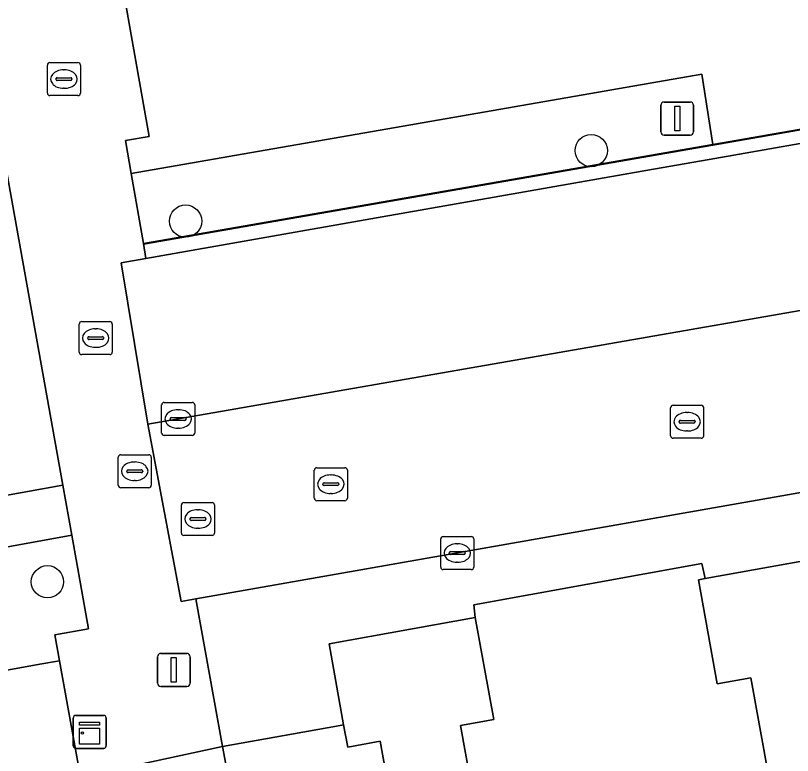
# Model space of a CAD drawing. Extents: x 157793 to 159380, y 380877 to 382313.
# Drawn here: x 158563.04 to 158586.57, y 381448 to 381470.42 of the extents above; entities that cross this region are included whole.
import ezdxf

# ---------------------------------------------------------------- set-up
doc = ezdxf.new("R2010")
doc.units = 0
for name, color, linetype in [('IMGEO_Boom', 7, 'Continuous'), ('IMGEO_Brandkraan', 7, 'Continuous'), ('IMGEO_Erf', 7, 'Continuous'), ('IMGEO_Groenvoorziening', 7, 'Continuous'), ('IMGEO_Haag', 7, 'Continuous'), ('IMGEO_Hek', 7, 'Continuous'), ('IMGEO_Kast', 7, 'Continuous'), ('IMGEO_Kolk', 7, 'Continuous'), ('IMGEO_Lichtmast', 7, 'Continuous'), ('IMGEO_Pand', 7, 'Continuous'), ('IMGEO_Parkeervlak_open', 7, 'Continuous'), ('IMGEO_Rijbaan_lokaal_open', 7, 'Continuous'), ('IMGEO_Rioolput', 7, 'Continuous'), ('IMGEO_Voetpad_open', 7, 'Continuous')]:
    doc.layers.add(name, color=color, linetype=linetype)

msp = doc.modelspace()

# ---------------------------------------------------------------- linework, layer by layer
at = {"layer": 'IMGEO_Boom'}
for centre in [(158580.478, 381466.325), (158568.188, 381464.188), (158564.002, 381453.26)]:
    msp.add_circle(centre, 0.489, dxfattribs=at)
at = {"layer": 'IMGEO_Brandkraan'}
for p, q in [((158575.992, 381454.631), (158576.844, 381454.631)), ((158575.917, 381453.705), (158575.917, 381454.557)), ((158576.405, 381454.411), (158576.43, 381454.411)), ((158576.918, 381454.557), (158576.918, 381453.705)), ((158576.176, 381454.125), (158576.176, 381454.137)), ((158576.219, 381454.174), (158576.617, 381454.174)), ((158576.66, 381454.137), (158576.66, 381454.125)), ((158576.614, 381454.088), (158576.216, 381454.088)), ((158576.428, 381453.851), (158576.403, 381453.851)), ((158576.844, 381453.631), (158575.992, 381453.631))]:
    msp.add_line(p, q, dxfattribs=at)
for points in [[(158575.992, 381454.631), (158576.844, 381454.631)], [(158575.917, 381453.705), (158575.917, 381454.557)], [(158576.918, 381454.557), (158576.918, 381453.705)], [(158576.844, 381453.631), (158575.992, 381453.631)]]:
    msp.add_lwpolyline(points, dxfattribs=at)
for centre, radius, start, end in [((158575.994, 381454.555), 0.0765, 91.552, 178.448), ((158575.994, 381454.555), 0.0765, 91.552, 178.448), ((158576.842, 381454.555), 0.0765, 1.552, 88.448), ((158576.842, 381454.555), 0.0765, 1.552, 88.448), ((158576.216, 381454.134), 0.0403, 85.8775, 175.7526), ((158576.621, 381454.136), 0.0386, 1.7309, 96.639), ((158576.213, 381454.124), 0.0366, 178.938, 274.7102), ((158576.617, 381454.131), 0.043, 264.8664, 352.4533), ((158575.994, 381453.707), 0.0765, 181.552, 268.448), ((158575.994, 381453.707), 0.0765, 181.552, 268.448), ((158576.842, 381453.707), 0.0765, 271.552, 358.448), ((158576.842, 381453.707), 0.0765, 271.552, 358.448)]:
    msp.add_arc(centre, radius, start, end, dxfattribs=at)
for centre, major_axis, ratio, start_param, end_param in [((158576.404, 381454.131), (-0.387, 0.002), 0.722429, 4.712389, 7.853982), ((158576.429, 381454.131), (-0.39, 0.002), 0.717154, 1.570796, 4.712389)]:
    msp.add_ellipse(centre, major_axis=major_axis, ratio=ratio, start_param=start_param, end_param=end_param, dxfattribs=at)
at = {"layer": 'IMGEO_Erf'}
for points in [[(158559.643, 381455.317), (158564.465, 381456.191), (158559.421, 381484.332)], [(158574.64, 381445.336), (158574.081, 381448.426), (158573.099, 381448.248), (158572.976, 381448.929), (158572.76, 381448.89), (158569.31, 381448.272), (158570.092, 381444.076)]]:
    msp.add_lwpolyline(points, dxfattribs=at)
for points in [[(158564.225, 381451.65), (158565.246, 381451.835), (158564.738, 381454.668), (158555.699, 381453.029), (158555.774, 381452.616), (158556.183, 381452.69), (158556.253, 381452.306), (158555.835, 381452.231), (158556.516, 381448.473), (158561.605, 381449.396), (158561.434, 381450.336), (158563.77, 381450.759), (158564.367, 381450.867)], [(158583.933, 381453.359), (158583.825, 381453.814), (158576.92, 381452.565), (158576.964, 381452.177), (158577.522, 381449.09), (158576.514, 381448.907), (158577.081, 381445.772), (158577.43, 381443.841), (158581.799, 381444.632), (158581.747, 381444.918), (158582.15, 381444.991), (158582.205, 381444.687), (158586.208, 381445.411), (158585.859, 381447.342), (158585.315, 381450.35), (158584.296, 381450.165), (158583.725, 381453.321)]]:
    msp.add_lwpolyline(points, close=True, dxfattribs=at)
at = {"layer": 'IMGEO_Groenvoorziening'}
msp.add_lwpolyline([(158580.369, 381485.218), (158579.849, 381484.126), (158572.353, 381482.962), (158564.472, 381481.566), (158565.718, 381474.503), (158566.308, 381471.158), (158567.085, 381466.757), (158566.368, 381466.635), (158566.541, 381465.631), (158583.831, 381468.646), (158584.161, 381466.508), (158592.642, 381467.987), (158591.977, 381471.188)], dxfattribs=at)
for points in [[(158566.986, 381463.056), (158573.968, 381464.284), (158582.191, 381465.73), (158584.226, 381466.088), (158592.726, 381467.583), (158597.777, 381468.472), (158597.712, 381468.874), (158592.642, 381467.987), (158584.161, 381466.508), (158566.908, 381463.51)], [(158566.908, 381463.51), (158584.161, 381466.508), (158583.831, 381468.646), (158566.541, 381465.631)]]:
    msp.add_lwpolyline(points, close=True, dxfattribs=at)
at = {"layer": 'IMGEO_Haag'}
msp.add_lwpolyline([(158566.986, 381463.056), (158573.968, 381464.284), (158582.191, 381465.73), (158584.226, 381466.088), (158592.726, 381467.583), (158597.777, 381468.472), (158597.712, 381468.874), (158592.642, 381467.987), (158584.161, 381466.508), (158566.908, 381463.51)], close=True, dxfattribs=at)
at = {"layer": 'IMGEO_Hek'}
for points in [[(158584.163, 381466.492), (158592.644, 381467.971)], [(158566.91, 381463.494), (158584.163, 381466.492)]]:
    msp.add_lwpolyline(points, dxfattribs=at)
at = {"layer": 'IMGEO_Kast'}
for p, q in [((158564.857, 381449.213), (158565.698, 381449.213)), ((158565.698, 381449.213), (158564.857, 381449.213)), ((158564.782, 381448.288), (158564.782, 381449.129)), ((158564.782, 381449.129), (158564.782, 381448.288)), ((158565.782, 381449.138), (158565.782, 381448.297)), ((158565.782, 381448.297), (158565.782, 381449.138)), ((158565.707, 381448.213), (158564.866, 381448.213)), ((158564.866, 381448.213), (158565.707, 381448.213))]:
    msp.add_line(p, q, dxfattribs=at)
for points in [[(158564.977, 381449.003), (158565.577, 381449.003), (158565.577, 381448.918), (158564.977, 381448.918), (158564.977, 381449.003)], [(158564.977, 381448.828), (158565.577, 381448.828), (158565.577, 381448.339), (158564.977, 381448.339), (158564.977, 381448.828)]]:
    msp.add_lwpolyline(points, dxfattribs=at)
msp.add_circle((158565.061, 381448.677), 0.0377, dxfattribs=at)
for centre, start, end in [((158564.86, 381449.135), 92.4484, 184.2845), ((158564.86, 381449.135), 92.4484, 184.2845), ((158565.704, 381449.135), 2.4484, 94.2845), ((158565.704, 381449.135), 2.4484, 94.2845), ((158564.86, 381448.291), 182.4484, 274.2845), ((158564.86, 381448.291), 182.4484, 274.2845), ((158565.704, 381448.291), 272.4484, 4.2845), ((158565.704, 381448.291), 272.4484, 4.2845)]:
    msp.add_arc(centre, 0.0779, start, end, dxfattribs=at)
at = {"layer": 'IMGEO_Kolk'}
for p, q in [((158564.074, 381468.992), (158564.926, 381468.992)), ((158563.999, 381468.066), (158563.999, 381468.918)), ((158564.487, 381468.772), (158564.512, 381468.772)), ((158565, 381468.918), (158565, 381468.066)), ((158564.258, 381468.486), (158564.258, 381468.498)), ((158564.301, 381468.535), (158564.699, 381468.535)), ((158564.742, 381468.498), (158564.742, 381468.486)), ((158564.696, 381468.449), (158564.298, 381468.449)), ((158564.51, 381468.212), (158564.485, 381468.212)), ((158564.926, 381467.992), (158564.074, 381467.992)), ((158564.964, 381460.218), (158564.964, 381461.07)), ((158565.039, 381461.144), (158565.891, 381461.144)), ((158565.965, 381461.07), (158565.965, 381460.218)), ((158565.452, 381460.924), (158565.477, 381460.924)), ((158565.223, 381460.638), (158565.223, 381460.65)), ((158565.661, 381460.601), (158565.263, 381460.601)), ((158565.266, 381460.687), (158565.664, 381460.687)), ((158565.707, 381460.65), (158565.707, 381460.638)), ((158565.475, 381460.364), (158565.45, 381460.364)), ((158565.891, 381460.144), (158565.039, 381460.144)), ((158582.958, 381458.609), (158583.81, 381458.609)), ((158582.883, 381457.683), (158582.883, 381458.535)), ((158583.371, 381458.389), (158583.396, 381458.389)), ((158583.884, 381458.535), (158583.884, 381457.683)), ((158583.185, 381458.152), (158583.583, 381458.152)), ((158583.142, 381458.103), (158583.142, 381458.115)), ((158583.58, 381458.066), (158583.182, 381458.066)), ((158583.626, 381458.115), (158583.626, 381458.103)), ((158583.394, 381457.829), (158583.369, 381457.829)), ((158583.81, 381457.609), (158582.958, 381457.609)), ((158572.088, 381455.791), (158572.088, 381456.643)), ((158572.163, 381456.717), (158573.015, 381456.717)), ((158572.576, 381456.497), (158572.601, 381456.497)), ((158573.089, 381456.643), (158573.089, 381455.791)), ((158572.39, 381456.26), (158572.788, 381456.26)), ((158572.347, 381456.211), (158572.347, 381456.223)), ((158572.785, 381456.174), (158572.387, 381456.174)), ((158572.831, 381456.223), (158572.831, 381456.211)), ((158572.599, 381455.937), (158572.574, 381455.937)), ((158573.015, 381455.717), (158572.163, 381455.717))]:
    msp.add_line(p, q, dxfattribs=at)
for points in [[(158564.074, 381468.992), (158564.926, 381468.992)], [(158563.999, 381468.066), (158563.999, 381468.918)], [(158565, 381468.918), (158565, 381468.066)], [(158564.926, 381467.992), (158564.074, 381467.992)], [(158564.964, 381460.218), (158564.964, 381461.07)], [(158565.039, 381461.144), (158565.891, 381461.144)], [(158565.965, 381461.07), (158565.965, 381460.218)], [(158565.891, 381460.144), (158565.039, 381460.144)], [(158582.958, 381458.609), (158583.81, 381458.609)], [(158582.883, 381457.683), (158582.883, 381458.535)], [(158583.884, 381458.535), (158583.884, 381457.683)], [(158583.81, 381457.609), (158582.958, 381457.609)], [(158572.088, 381455.791), (158572.088, 381456.643)], [(158572.163, 381456.717), (158573.015, 381456.717)], [(158573.089, 381456.643), (158573.089, 381455.791)], [(158573.015, 381455.717), (158572.163, 381455.717)]]:
    msp.add_lwpolyline(points, dxfattribs=at)
for centre, radius, start, end in [((158564.076, 381468.916), 0.0765, 91.552, 178.448), ((158564.076, 381468.916), 0.0765, 91.552, 178.448), ((158564.924, 381468.916), 0.0765, 1.552, 88.448), ((158564.924, 381468.916), 0.0765, 1.552, 88.448), ((158564.298, 381468.495), 0.0403, 85.8775, 175.7526), ((158564.703, 381468.497), 0.0386, 1.7309, 96.639), ((158564.295, 381468.485), 0.0366, 178.938, 274.7102), ((158564.699, 381468.492), 0.043, 264.8664, 352.4533), ((158564.076, 381468.068), 0.0765, 181.552, 268.448), ((158564.076, 381468.068), 0.0765, 181.552, 268.448), ((158564.924, 381468.068), 0.0765, 271.552, 358.448), ((158564.924, 381468.068), 0.0765, 271.552, 358.448), ((158565.041, 381461.068), 0.0765, 91.552, 178.448), ((158565.041, 381461.068), 0.0765, 91.552, 178.448), ((158565.889, 381461.068), 0.0765, 1.552, 88.448), ((158565.889, 381461.068), 0.0765, 1.552, 88.448), ((158565.263, 381460.647), 0.0403, 85.8775, 175.7526), ((158565.26, 381460.637), 0.0366, 178.938, 274.7102), ((158565.664, 381460.644), 0.043, 264.8664, 352.4533), ((158565.668, 381460.649), 0.0386, 1.7309, 96.639), ((158565.041, 381460.22), 0.0765, 181.552, 268.448), ((158565.041, 381460.22), 0.0765, 181.552, 268.448), ((158565.889, 381460.22), 0.0765, 271.552, 358.448), ((158565.889, 381460.22), 0.0765, 271.552, 358.448), ((158582.96, 381458.533), 0.0765, 91.552, 178.448), ((158582.96, 381458.533), 0.0765, 91.552, 178.448), ((158583.808, 381458.533), 0.0765, 1.552, 88.448), ((158583.808, 381458.533), 0.0765, 1.552, 88.448), ((158583.182, 381458.112), 0.0403, 85.8775, 175.7526), ((158583.587, 381458.114), 0.0386, 1.7309, 96.639), ((158583.179, 381458.102), 0.0366, 178.938, 274.7102), ((158583.583, 381458.109), 0.043, 264.8664, 352.4533), ((158582.96, 381457.685), 0.0765, 181.552, 268.448), ((158582.96, 381457.685), 0.0765, 181.552, 268.448), ((158583.808, 381457.685), 0.0765, 271.552, 358.448), ((158583.808, 381457.685), 0.0765, 271.552, 358.448), ((158572.165, 381456.641), 0.0765, 91.552, 178.448), ((158572.165, 381456.641), 0.0765, 91.552, 178.448), ((158573.013, 381456.641), 0.0765, 1.552, 88.448), ((158573.013, 381456.641), 0.0765, 1.552, 88.448), ((158572.387, 381456.22), 0.0403, 85.8775, 175.7526), ((158572.792, 381456.222), 0.0386, 1.7309, 96.639), ((158572.384, 381456.21), 0.0366, 178.938, 274.7102), ((158572.788, 381456.217), 0.043, 264.8664, 352.4533), ((158572.165, 381455.793), 0.0765, 181.552, 268.448), ((158572.165, 381455.793), 0.0765, 181.552, 268.448), ((158573.013, 381455.793), 0.0765, 271.552, 358.448), ((158573.013, 381455.793), 0.0765, 271.552, 358.448)]:
    msp.add_arc(centre, radius, start, end, dxfattribs=at)
for centre, major_axis, ratio, start_param, end_param in [((158564.486, 381468.492), (-0.387, 0.002), 0.722429, 4.712389, 7.853982), ((158564.511, 381468.492), (-0.39, 0.002), 0.717154, 1.570796, 4.712389), ((158565.451, 381460.644), (-0.387, 0.002), 0.722429, 4.712389, 7.853982), ((158565.476, 381460.644), (-0.39, 0.002), 0.717154, 1.570796, 4.712389), ((158583.37, 381458.109), (-0.387, 0.002), 0.722429, 4.712389, 7.853982), ((158583.395, 381458.109), (-0.39, 0.002), 0.717154, 1.570796, 4.712389), ((158572.575, 381456.217), (-0.387, 0.002), 0.722429, 4.712389, 7.853982), ((158572.6, 381456.217), (-0.39, 0.002), 0.717154, 1.570796, 4.712389)]:
    msp.add_ellipse(centre, major_axis=major_axis, ratio=ratio, start_param=start_param, end_param=end_param, dxfattribs=at)
at = {"layer": 'IMGEO_Lichtmast'}
for p, q in [((158582.688, 381467.797), (158583.478, 381467.797)), ((158583.478, 381467.797), (158582.688, 381467.797)), ((158582.588, 381466.897), (158582.588, 381467.697)), ((158582.588, 381467.697), (158582.588, 381466.897)), ((158583.578, 381467.697), (158583.578, 381466.897)), ((158583.578, 381466.897), (158583.578, 381467.697)), ((158583.478, 381466.797), (158582.688, 381466.797)), ((158582.688, 381466.797), (158583.478, 381466.797)), ((158567.434, 381451.091), (158568.224, 381451.091)), ((158568.224, 381451.091), (158567.434, 381451.091)), ((158567.334, 381450.191), (158567.334, 381450.991)), ((158567.334, 381450.991), (158567.334, 381450.191)), ((158568.324, 381450.991), (158568.324, 381450.191)), ((158568.324, 381450.191), (158568.324, 381450.991)), ((158568.224, 381450.091), (158567.434, 381450.091)), ((158567.434, 381450.091), (158568.224, 381450.091))]:
    msp.add_line(p, q, dxfattribs=at)
for points in [[(158583.008, 381467.672), (158583.158, 381467.672), (158583.158, 381466.922), (158583.008, 381466.922), (158583.008, 381467.672)], [(158567.754, 381450.966), (158567.904, 381450.966), (158567.904, 381450.216), (158567.754, 381450.216), (158567.754, 381450.966)]]:
    msp.add_lwpolyline(points, dxfattribs=at)
for centre, start, end in [((158582.688, 381467.697), 90, 180), ((158582.688, 381467.697), 90, 180), ((158583.478, 381467.697), 0, 90), ((158583.478, 381467.697), 360, 90), ((158582.688, 381466.897), 180, 270), ((158582.688, 381466.897), 180, 270), ((158583.478, 381466.897), 270, 0), ((158583.478, 381466.897), 270, 0), ((158567.434, 381450.991), 90, 180), ((158567.434, 381450.991), 90, 180), ((158568.224, 381450.991), 0, 90), ((158568.224, 381450.991), 360, 90), ((158567.434, 381450.191), 180, 270), ((158567.434, 381450.191), 180, 270), ((158568.224, 381450.191), 270, 0), ((158568.224, 381450.191), 270, 0)]:
    msp.add_arc(centre, 0.1, start, end, dxfattribs=at)
at = {"layer": 'IMGEO_Pand'}
for points in [[(158588.311, 381447.781), (158587.764, 381450.806), (158588.778, 381450.99), (158588.327, 381453.485), (158588.21, 381454.132), (158583.933, 381453.359), (158583.725, 381453.321), (158584.296, 381450.165), (158585.315, 381450.35), (158585.859, 381447.342)], [(158577.081, 381445.772), (158576.514, 381448.907), (158577.522, 381449.09), (158576.964, 381452.177), (158572.533, 381451.376), (158572.976, 381448.929), (158573.099, 381448.248), (158574.081, 381448.426), (158574.64, 381445.336)]]:
    msp.add_lwpolyline(points, dxfattribs=at)
msp.add_lwpolyline([(158562.042, 381446.875), (158562.233, 381445.822), (158564.789, 381446.285), (158565.185, 381446.357), (158565.007, 381447.338), (158564.367, 381450.867), (158563.77, 381450.759), (158561.434, 381450.336), (158561.605, 381449.396)], close=True, dxfattribs=at)
at = {"layer": 'IMGEO_Parkeervlak_open'}
msp.add_lwpolyline([(158597.777, 381468.472), (158592.726, 381467.583), (158584.226, 381466.088), (158582.191, 381465.73), (158573.968, 381464.284), (158566.986, 381463.056), (158566.237, 381462.923), (158567.042, 381458.033), (158598.635, 381463.543)], close=True, dxfattribs=at)
at = {"layer": 'IMGEO_Rijbaan_lokaal_open'}
msp.add_lwpolyline([(158607.562, 381465.127), (158598.635, 381463.543), (158567.042, 381458.033), (158568.057, 381452.661), (158568.498, 381452.739), (158613.778, 381460.701)], dxfattribs=at)
at = {"layer": 'IMGEO_Rioolput'}
for p, q in [((158567.462, 381457.768), (158567.462, 381458.62)), ((158567.537, 381458.694), (158568.389, 381458.694)), ((158568.463, 381458.62), (158568.463, 381457.768)), ((158567.95, 381458.474), (158567.975, 381458.474)), ((158567.721, 381458.188), (158567.721, 381458.2)), ((158568.159, 381458.151), (158567.761, 381458.151)), ((158567.764, 381458.237), (158568.162, 381458.237)), ((158568.205, 381458.2), (158568.205, 381458.188)), ((158567.973, 381457.914), (158567.948, 381457.914)), ((158568.389, 381457.694), (158567.537, 381457.694)), ((158566.147, 381456.184), (158566.147, 381457.036)), ((158566.222, 381457.11), (158567.074, 381457.11)), ((158567.148, 381457.036), (158567.148, 381456.184)), ((158566.635, 381456.89), (158566.66, 381456.89)), ((158566.406, 381456.604), (158566.406, 381456.616)), ((158566.844, 381456.567), (158566.446, 381456.567)), ((158566.449, 381456.653), (158566.847, 381456.653)), ((158566.89, 381456.616), (158566.89, 381456.604)), ((158566.658, 381456.33), (158566.633, 381456.33)), ((158567.074, 381456.11), (158566.222, 381456.11)), ((158568.061, 381454.736), (158568.061, 381455.588)), ((158568.136, 381455.662), (158568.988, 381455.662)), ((158569.062, 381455.588), (158569.062, 381454.736)), ((158568.549, 381455.442), (158568.574, 381455.442)), ((158568.32, 381455.156), (158568.32, 381455.168)), ((158568.758, 381455.119), (158568.36, 381455.119)), ((158568.363, 381455.205), (158568.761, 381455.205)), ((158568.804, 381455.168), (158568.804, 381455.156)), ((158568.572, 381454.882), (158568.547, 381454.882)), ((158568.988, 381454.662), (158568.136, 381454.662))]:
    msp.add_line(p, q, dxfattribs=at)
for points in [[(158567.462, 381457.768), (158567.462, 381458.62)], [(158567.537, 381458.694), (158568.389, 381458.694)], [(158568.463, 381458.62), (158568.463, 381457.768)], [(158568.389, 381457.694), (158567.537, 381457.694)], [(158566.147, 381456.184), (158566.147, 381457.036)], [(158566.222, 381457.11), (158567.074, 381457.11)], [(158567.148, 381457.036), (158567.148, 381456.184)], [(158567.074, 381456.11), (158566.222, 381456.11)], [(158568.061, 381454.736), (158568.061, 381455.588)], [(158568.136, 381455.662), (158568.988, 381455.662)], [(158569.062, 381455.588), (158569.062, 381454.736)], [(158568.988, 381454.662), (158568.136, 381454.662)]]:
    msp.add_lwpolyline(points, dxfattribs=at)
for centre, radius, start, end in [((158567.539, 381458.618), 0.0765, 91.552, 178.448), ((158567.539, 381458.618), 0.0765, 91.552, 178.448), ((158568.387, 381458.618), 0.0765, 1.552, 88.448), ((158568.387, 381458.618), 0.0765, 1.552, 88.448), ((158567.761, 381458.197), 0.0403, 85.8775, 175.7526), ((158567.758, 381458.187), 0.0366, 178.938, 274.7102), ((158568.162, 381458.194), 0.043, 264.8664, 352.4533), ((158568.166, 381458.199), 0.0386, 1.7309, 96.639), ((158567.539, 381457.77), 0.0765, 181.552, 268.448), ((158567.539, 381457.77), 0.0765, 181.552, 268.448), ((158568.387, 381457.77), 0.0765, 271.552, 358.448), ((158568.387, 381457.77), 0.0765, 271.552, 358.448), ((158566.224, 381457.034), 0.0765, 91.552, 178.448), ((158566.224, 381457.034), 0.0765, 91.552, 178.448), ((158567.072, 381457.034), 0.0765, 1.552, 88.448), ((158567.072, 381457.034), 0.0765, 1.552, 88.448), ((158566.446, 381456.613), 0.0403, 85.8775, 175.7526), ((158566.443, 381456.603), 0.0366, 178.938, 274.7102), ((158566.847, 381456.61), 0.043, 264.8664, 352.4533), ((158566.851, 381456.615), 0.0386, 1.7309, 96.639), ((158566.224, 381456.186), 0.0765, 181.552, 268.448), ((158566.224, 381456.186), 0.0765, 181.552, 268.448), ((158567.072, 381456.186), 0.0765, 271.552, 358.448), ((158567.072, 381456.186), 0.0765, 271.552, 358.448), ((158568.138, 381455.586), 0.0765, 91.552, 178.448), ((158568.138, 381455.586), 0.0765, 91.552, 178.448), ((158568.986, 381455.586), 0.0765, 1.552, 88.448), ((158568.986, 381455.586), 0.0765, 1.552, 88.448), ((158568.36, 381455.165), 0.0403, 85.8775, 175.7526), ((158568.357, 381455.155), 0.0366, 178.938, 274.7102), ((158568.761, 381455.162), 0.043, 264.8664, 352.4533), ((158568.765, 381455.167), 0.0386, 1.7309, 96.639), ((158568.138, 381454.738), 0.0765, 181.552, 268.448), ((158568.138, 381454.738), 0.0765, 181.552, 268.448), ((158568.986, 381454.738), 0.0765, 271.552, 358.448), ((158568.986, 381454.738), 0.0765, 271.552, 358.448)]:
    msp.add_arc(centre, radius, start, end, dxfattribs=at)
for centre, major_axis, ratio, start_param, end_param in [((158567.949, 381458.194), (-0.387, 0.002), 0.722429, 4.712389, 7.853982), ((158567.974, 381458.194), (-0.39, 0.002), 0.717154, 1.570796, 4.712389), ((158566.634, 381456.61), (-0.387, 0.002), 0.722429, 4.712389, 7.853982), ((158566.659, 381456.61), (-0.39, 0.002), 0.717154, 1.570796, 4.712389), ((158568.548, 381455.162), (-0.387, 0.002), 0.722429, 4.712389, 7.853982), ((158568.573, 381455.162), (-0.39, 0.002), 0.717154, 1.570796, 4.712389)]:
    msp.add_ellipse(centre, major_axis=major_axis, ratio=ratio, start_param=start_param, end_param=end_param, dxfattribs=at)
at = {"layer": 'IMGEO_Voetpad_open'}
for points in [[(158559.421, 381484.332), (158564.465, 381456.191), (158564.738, 381454.668), (158565.246, 381451.835), (158564.225, 381451.65), (158564.367, 381450.867), (158565.007, 381447.338), (158569.31, 381448.272), (158568.498, 381452.739), (158568.057, 381452.661), (158567.042, 381458.033), (158566.237, 381462.923), (158566.986, 381463.056), (158566.908, 381463.51), (158566.541, 381465.631), (158566.368, 381466.635), (158567.085, 381466.757), (158566.308, 381471.158), (158565.718, 381474.503), (158564.472, 381481.566), (158563.361, 381487.86), (158563.255, 381488.459), (158562.027, 381488.256)], [(158555.699, 381453.029), (158564.738, 381454.668), (158564.465, 381456.191), (158559.643, 381455.317)], [(158570.092, 381444.076), (158569.31, 381448.272), (158565.007, 381447.338)]]:
    msp.add_lwpolyline(points, dxfattribs=at)
msp.add_lwpolyline([(158614.758, 381455.354), (158613.778, 381460.701), (158568.498, 381452.739), (158569.31, 381448.272), (158572.76, 381448.89), (158572.976, 381448.929), (158572.533, 381451.376), (158576.964, 381452.177), (158576.92, 381452.565), (158583.825, 381453.814), (158583.933, 381453.359), (158588.21, 381454.132), (158588.327, 381453.485), (158591.924, 381454.042), (158592.081, 381452.488), (158595.104, 381452.97), (158595.429, 381450.932), (158598.682, 381451.428), (158599.653, 381445.465), (158604.531, 381446.358), (158616.03, 381448.473)], close=True, dxfattribs=at)

doc.saveas('drawing.dxf')
